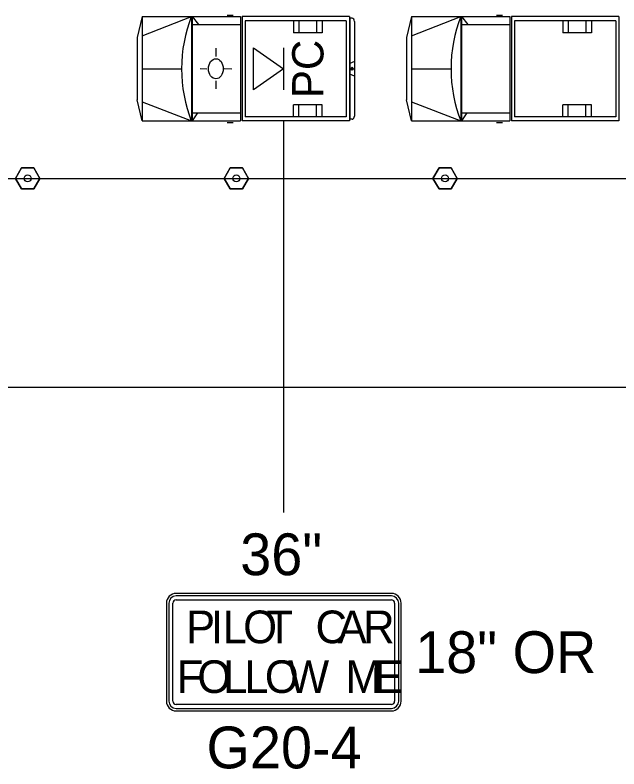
# Model space of a CAD drawing. Extents: x 99999.1 to 100095.7, y 99995 to 100010.7.
# Drawn here: x 100046.326 to 100047.483, y 100005.001 to 100006.445 of the extents above; entities that cross this region are included whole.
import ezdxf

# ---------------------------------------------------------------- set-up
doc = ezdxf.new("R2010")
doc.units = 0
for name, color, linetype in [('RD_ED_ShoulderPavedEdge', 7, 'Continuous'), ('RD_MK_LineEdgeWhite', 7, 'Continuous'), ('TR_SN_ConstructionSigns', 7, 'Continuous'), ('TR_WZ_MotoristVehicle', 7, 'Continuous'), ('TR_WZ_PortableSignMountBlk-Wht', 7, 'Continuous'), ('TR_WZ_TubularMarker', 7, 'Continuous'), ('TR_WZ_WorkZoneDetails', 7, 'Continuous')]:
    doc.layers.add(name, color=color, linetype=linetype)

msp = doc.modelspace()

# ---------------------------------------------------------------- linework, layer by layer
at = {"layer": 'RD_ED_ShoulderPavedEdge'}
msp.add_line((100040.1076, 100005.7323), (100055.6424, 100005.7323), dxfattribs=at)
at = {"layer": 'RD_MK_LineEdgeWhite'}
msp.add_line((100040.1076, 100006.1323), (100055.6424, 100006.1323), dxfattribs=at)
at = {"layer": 'TR_SN_ConstructionSigns'}
for p, q in [((100047.0472, 100005.3373), (100046.6347, 100005.3373)), ((100047.0472, 100005.3326), (100046.6347, 100005.3326)), ((100046.6347, 100005.3248), (100047.0472, 100005.3248)), ((100047.0472, 100005.3326), (100047.0472, 100005.3326)), ((100046.6159, 100005.3186), (100046.6159, 100005.1311)), ((100046.6206, 100005.3186), (100046.6206, 100005.3186)), ((100046.6206, 100005.3186), (100046.6206, 100005.1311)), ((100046.6284, 100005.1311), (100046.6284, 100005.3186)), ((100047.0534, 100005.3186), (100047.0534, 100005.1311)), ((100047.0612, 100005.1311), (100047.0612, 100005.3186)), ((100047.0659, 100005.1311), (100047.0659, 100005.3186)), ((100047.0612, 100005.1311), (100047.0612, 100005.1311)), ((100047.0472, 100005.1248), (100046.6347, 100005.1248)), ((100046.6347, 100005.117), (100046.6347, 100005.117)), ((100046.6347, 100005.117), (100047.0472, 100005.117)), ((100046.6347, 100005.1123), (100047.0472, 100005.1123))]:
    msp.add_line(p, q, dxfattribs=at)
for centre, radius, start, end in [((100046.6347, 100005.3186), 0.0187, 90, 180), ((100047.0472, 100005.3186), 0.0187, 0, 90), ((100046.6347, 100005.3186), 0.0141, 90, 180), ((100046.6347, 100005.3186), 0.00625, 90, 180), ((100047.0472, 100005.3186), 0.0141, 0, 90), ((100047.0472, 100005.3186), 0.00625, 0, 90), ((100046.6347, 100005.1311), 0.0187, 180, 270), ((100046.6347, 100005.1311), 0.0141, 180, 270), ((100046.6347, 100005.1311), 0.00625, 180, 270), ((100047.0472, 100005.1311), 0.0141, 270, 0), ((100047.0472, 100005.1311), 0.00625, 270, 0), ((100047.0472, 100005.1311), 0.0187, 270, 0)]:
    msp.add_arc(centre, radius, start, end, dxfattribs=at)
at = {"layer": 'TR_WZ_MotoristVehicle'}
for p, q in [((100046.7324, 100006.4451), (100046.7438, 100006.4451)), ((100047.2487, 100006.4451), (100047.26, 100006.4451)), ((100046.5693, 100006.4423), (100046.56, 100006.402)), ((100046.5693, 100006.4423), (100046.5693, 100006.2423)), ((100046.5693, 100006.4423), (100046.7582, 100006.4423)), ((100046.5693, 100006.4057), (100046.6638, 100006.4423)), ((100046.6638, 100006.4423), (100046.6638, 100006.2423)), ((100046.6655, 100006.4423), (100046.6655, 100006.2423)), ((100046.6655, 100006.4423), (100046.6775, 100006.4268)), ((100046.7582, 100006.4423), (100046.7582, 100006.2423)), ((100046.9667, 100006.4423), (100046.761, 100006.4423)), ((100046.761, 100006.4423), (100046.761, 100006.2423)), ((100046.9608, 100006.4344), (100046.7668, 100006.4344)), ((100046.7668, 100006.4344), (100046.7668, 100006.2503)), ((100046.8595, 100006.4344), (100046.8595, 100006.4113)), ((100046.8695, 100006.4344), (100046.8695, 100006.4113)), ((100046.9035, 100006.4344), (100046.9035, 100006.4113)), ((100046.9145, 100006.4344), (100046.9145, 100006.4113)), ((100046.9608, 100006.4344), (100046.9608, 100006.2503)), ((100046.9667, 100006.4423), (100046.9667, 100006.2423)), ((100046.9718, 100006.439), (100046.9674, 100006.439)), ((100046.9674, 100006.439), (100046.9674, 100006.2456)), ((100046.9763, 100006.4329), (100046.9763, 100006.2517)), ((100047.0856, 100006.4423), (100047.0763, 100006.402)), ((100047.0856, 100006.4423), (100047.0856, 100006.2423)), ((100047.0856, 100006.4423), (100047.2745, 100006.4423)), ((100047.0856, 100006.4057), (100047.18, 100006.4423)), ((100047.18, 100006.4423), (100047.18, 100006.2423)), ((100047.1817, 100006.4423), (100047.1817, 100006.2423)), ((100047.1817, 100006.4423), (100047.1938, 100006.4268)), ((100047.2745, 100006.4423), (100047.2745, 100006.2423)), ((100047.4829, 100006.4423), (100047.2772, 100006.4423)), ((100047.2772, 100006.4423), (100047.2772, 100006.2423)), ((100047.4771, 100006.4344), (100047.2831, 100006.4344)), ((100047.2831, 100006.4344), (100047.2831, 100006.2503)), ((100047.3758, 100006.4344), (100047.3758, 100006.4113)), ((100047.3857, 100006.4344), (100047.3857, 100006.4113)), ((100047.4197, 100006.4344), (100047.4197, 100006.4113)), ((100047.4307, 100006.4344), (100047.4307, 100006.4113)), ((100047.4771, 100006.4344), (100047.4771, 100006.2503)), ((100047.4829, 100006.4423), (100047.4829, 100006.2423)), ((100046.6655, 100006.4268), (100046.7582, 100006.4268)), ((100047.1817, 100006.4268), (100047.2745, 100006.4268)), ((100046.56, 100006.402), (100046.56, 100006.2827)), ((100046.9145, 100006.4113), (100046.8595, 100006.4113)), ((100047.0763, 100006.402), (100047.0763, 100006.2827)), ((100047.4307, 100006.4113), (100047.3758, 100006.4113)), ((100046.7108, 100006.382), (100046.7108, 100006.3658)), ((100046.9763, 100006.3564), (100046.9674, 100006.3527)), ((100046.9718, 100006.3451), (100046.9718, 100006.3395)), ((100046.5693, 100006.3423), (100046.6452, 100006.3423)), ((100046.6807, 100006.3425), (100046.6933, 100006.3424)), ((100046.7249, 100006.342), (100046.7249, 100006.342)), ((100046.7417, 100006.3416), (100046.7268, 100006.3419)), ((100046.9763, 100006.3282), (100046.9674, 100006.332)), ((100046.9739, 100006.3423), (100046.9698, 100006.3423)), ((100047.0856, 100006.3423), (100047.1615, 100006.3423)), ((100046.7115, 100006.3039), (100046.7112, 100006.3189)), ((100046.5693, 100006.2423), (100046.56, 100006.2827)), ((100046.5693, 100006.279), (100046.6638, 100006.2423)), ((100046.8595, 100006.2503), (100046.8595, 100006.2733)), ((100046.9145, 100006.2733), (100046.8595, 100006.2733)), ((100046.8695, 100006.2503), (100046.8695, 100006.2733)), ((100046.9035, 100006.2503), (100046.9035, 100006.2733)), ((100046.9145, 100006.2503), (100046.9145, 100006.2733)), ((100047.0856, 100006.2423), (100047.0763, 100006.2827)), ((100047.0856, 100006.279), (100047.18, 100006.2423)), ((100047.3758, 100006.2503), (100047.3758, 100006.2733)), ((100047.4307, 100006.2733), (100047.3758, 100006.2733)), ((100047.3857, 100006.2503), (100047.3857, 100006.2733)), ((100047.4197, 100006.2503), (100047.4197, 100006.2733)), ((100047.4307, 100006.2503), (100047.4307, 100006.2733)), ((100046.6655, 100006.2578), (100046.7582, 100006.2578)), ((100046.6754, 100006.2578), (100046.6655, 100006.2423)), ((100047.1817, 100006.2578), (100047.2745, 100006.2578)), ((100047.1917, 100006.2578), (100047.1817, 100006.2423)), ((100046.9608, 100006.2503), (100046.7668, 100006.2503)), ((100046.9718, 100006.2456), (100046.9674, 100006.2456)), ((100047.4771, 100006.2503), (100047.2831, 100006.2503)), ((100046.5693, 100006.2423), (100046.7582, 100006.2423)), ((100046.7324, 100006.2395), (100046.7438, 100006.2395)), ((100046.9667, 100006.2423), (100046.761, 100006.2423)), ((100047.0856, 100006.2423), (100047.2745, 100006.2423)), ((100047.2487, 100006.2395), (100047.26, 100006.2395)), ((100047.4829, 100006.2423), (100047.2772, 100006.2423))]:
    msp.add_line(p, q, dxfattribs=at)
for centre, major_axis, start_param, end_param in [((100046.7987, 100006.3423), (0, -0.2099), 4.215667, 5.208926), ((100046.9718, 100006.4329), (0, 0.0061), 4.712389, 6.283185), ((100047.315, 100006.3423), (0, -0.2099), 4.215667, 5.208926), ((100046.9718, 100006.2517), (0, -0.0061), 0, 1.570796)]:
    msp.add_ellipse(centre, major_axis=major_axis, ratio=0.73155, start_param=start_param, end_param=end_param, dxfattribs=at)
for centre, major_axis in [((100046.7108, 100006.3423), (0, 0.0193)), ((100046.9718, 100006.3423), (0, 0.00282))]:
    msp.add_ellipse(centre, major_axis=major_axis, ratio=0.73155, dxfattribs=at)
at = {"layer": 'TR_WZ_PortableSignMountBlk-Wht'}
msp.add_line((100046.8406, 100006.3822), (100046.8406, 100006.3022), dxfattribs=at)
msp.add_lwpolyline([(100046.8406, 100006.3423), (100046.7832, 100006.3022), (100046.7832, 100006.3822)], close=True, dxfattribs=at)
at = {"layer": 'TR_WZ_TubularMarker'}
for points in [[(100046.3269, 100006.1323), (100046.3385, 100006.1523), (100046.3616, 100006.1523), (100046.3731, 100006.1323), (100046.3616, 100006.1123), (100046.3385, 100006.1123)], [(100046.7269, 100006.1323), (100046.7385, 100006.1523), (100046.7616, 100006.1523), (100046.7731, 100006.1323), (100046.7616, 100006.1123), (100046.7385, 100006.1123)], [(100047.1269, 100006.1323), (100047.1385, 100006.1523), (100047.1616, 100006.1523), (100047.1731, 100006.1323), (100047.1616, 100006.1123), (100047.1385, 100006.1123)]]:
    msp.add_lwpolyline(points, close=True, dxfattribs=at)
for points in [[(100046.3385, 100006.1123), (100046.3616, 100006.1123), (100046.3731, 100006.1323), (100046.3616, 100006.1523), (100046.3385, 100006.1523), (100046.3269, 100006.1323), (100046.3385, 100006.1123)], [(100046.7385, 100006.1123), (100046.7616, 100006.1123), (100046.7731, 100006.1323), (100046.7616, 100006.1523), (100046.7385, 100006.1523), (100046.7269, 100006.1323), (100046.7385, 100006.1123)], [(100047.1385, 100006.1123), (100047.1616, 100006.1123), (100047.1731, 100006.1323), (100047.1616, 100006.1523), (100047.1385, 100006.1523), (100047.1269, 100006.1323), (100047.1385, 100006.1123)]]:
    msp.add_lwpolyline(points, dxfattribs=at)
for centre in [(100046.35, 100006.1323), (100046.75, 100006.1323), (100047.15, 100006.1323)]:
    msp.add_circle(centre, 0.00667, dxfattribs=at)
at = {"layer": 'TR_WZ_WorkZoneDetails'}
msp.add_line((100046.8406, 100006.2423), (100046.8406, 100005.4923), dxfattribs=at)

# ---------------------------------------------------------------- texts
at = {"layer": 'TR_SN_ConstructionSigns'}
for s, p in [('36"', (100046.7575, 100005.3723)), ('18" OR', (100047.0928, 100005.1848)), ('G20-4', (100046.6929, 100005.0023))]:
    msp.add_text(s, height=0.08, rotation=360, dxfattribs=at).set_placement(p)
for s, p in [('P', (100046.6537, 100005.242)), ('I', (100046.7012, 100005.242)), ('L', (100046.7237, 100005.242)), ('O', (100046.7631, 100005.242)), ('T', (100046.8075, 100005.242)), ('C', (100046.9018, 100005.242)), ('A', (100046.9443, 100005.242)), ('R', (100046.9931, 100005.242)), ('F', (100046.6359, 100005.1467)), ('O', (100046.6753, 100005.1467)), ('L', (100046.7247, 100005.1467)), ('L', (100046.7653, 100005.1467)), ('O', (100046.8047, 100005.1467)), ('W', (100046.849, 100005.1467)), ('M', (100046.959, 100005.1467)), ('E', (100047.014, 100005.1467))]:
    msp.add_text(s, height=0.0625, dxfattribs=at).set_placement(p)
at = {"layer": 'TR_WZ_MotoristVehicle'}
msp.add_text('PC', height=0.06, rotation=90, dxfattribs=at).set_placement((100046.917, 100006.2863))

doc.saveas('drawing.dxf')
